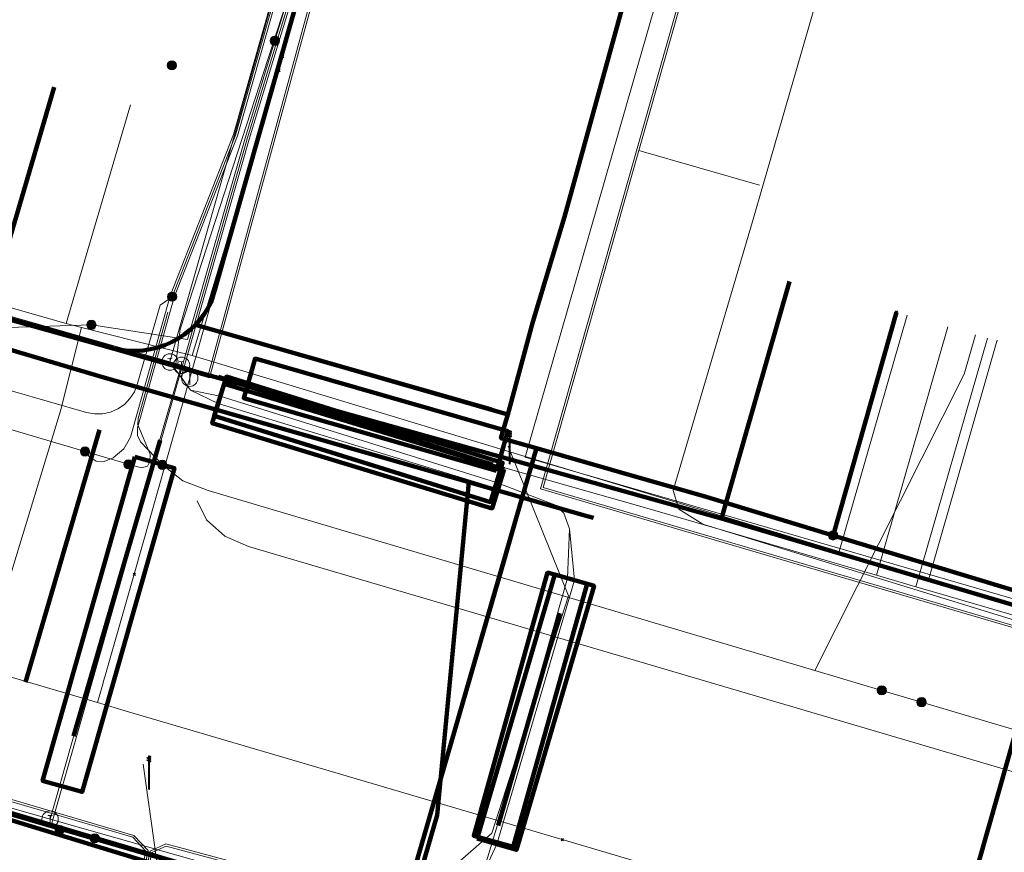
# Model space of a CAD drawing. Extents: x 152558 to 154479, y 462974 to 463683.
# Tile 318 of 638: x 154124 to 154148, y 463035 to 463055. Entities that reach past the tile are written whole.
import ezdxf
from ezdxf.enums import TextEntityAlignment as Align
from ezdxf.lldxf.tags import DXFTag

# ---------------------------------------------------------------- set-up
doc = ezdxf.new("R2010")
doc.units = 0
doc.header["$LTSCALE"] = 0.2
doc.layers.get('0').update_dxf_attribs({"linetype": 'CONTINUOUS'})
for name, color, linetype, lineweight in [('B-RO-KL-DATA_COAXIAAL_17_ZIGGO BV-G', 90, 'KL-DATA-N', 18), ('B-RO-KL-DATA_COAXIAAL_7_ZIGGO BV-G', 90, 'KL-DATA-N', 18), ('B-RO-KL-DATA_DUCT_ZIGGO BV-G', 90, 'CONTINUOUS', 100), ('B-RO-KL-DATA_HULPSTUK_KPN BV-S', 90, 'CONTINUOUS', 25), ('B-RO-KL-DATA_HULPSTUK_REGGEFIBER OPERATOR BV-S', 90, 'CONTINUOUS', 25), ('B-RO-KL-DATA_KABELBED_KPN BV-G', 90, 'CONTINUOUS', 100), ('B-RO-KL-DATA_KABELBED_ZIGGO BV-G', 90, 'CONTINUOUS', 100), ('B-RO-KL-DATA_MANTELBUIS_110_ZIGGO BV-G', 90, 'CONTINUOUS', 100), ('B-RO-KL-DATA_MANTELBUIS_ASBESTCEMENT_1.25_KPN BV-G', 90, 'CONTINUOUS', 100), ('B-RO-KL-DATA_MANTELBUIS_ASBESTCEMENT_1_KPN BV-G', 90, 'CONTINUOUS', 100), ('B-RO-KL-DATA_MANTELBUIS_PVC_1_KPN BV-G', 90, 'CONTINUOUS', 100), ('B-RO-KL-DATA_REGGEFIBER OPERATOR BV-G', 90, 'KL-DATA-N', 18), ('B-RO-KL-DATA_STEDIN NETBEHEER BV-G', 90, 'KL-DATA-N', 18), ('B-RO-KL-ET_LS_230 V_GEMEENTE AMERSFOORT-G', 190, 'KL-LS-N', 18), ('B-RO-KL-ET_LS_400 V_STEDIN NETBEHEER BV-G', 190, 'KL-LS-N', 18), ('B-RO-KL-ET_LS_GEMEENTE AMERSFOORT-S', 190, 'CONTINUOUS', 25), ('B-RO-KL-ET_LS_HULPSTUK_STEDIN NETBEHEER BV-S', 190, 'CONTINUOUS', 25), ('B-RO-KL-ET_LS_MANTELBUIS_125_GEMEENTE AMERSFOORT-G', 190, 'CONTINUOUS', 100), ('B-RO-KL-ET_LS_MANTELBUIS_PVC_110_STEDIN NETBEHEER BV-G', 190, 'CONTINUOUS', 100), ('B-RO-KL-ET_LS_MANTELBUIS_PVC_125_STEDIN NETBEHEER BV-G', 190, 'CONTINUOUS', 100), ('B-RO-KL-ET_MS_10 KV_STEDIN NETBEHEER BV-G', 130, 'KL-MS-N', 18), ('B-RO-KL-ET_MS_HULPSTUK_STEDIN NETBEHEER BV-S', 130, 'CONTINUOUS', 25), ('B-RO-KL-ET_MS_MANTELBUIS_PVC_110_STEDIN NETBEHEER BV-G', 130, 'CONTINUOUS', 100), ('B-RO-KL-ET_MS_MANTELBUIS_PVC_125_STEDIN NETBEHEER BV-G', 130, 'CONTINUOUS', 100), ('B-RO-KL-GAS_LD_HULPSTUK_STEDIN NETBEHEER BV-S', 50, 'CONTINUOUS', 25), ('B-RO-KL-GAS_LD_MANTELBUIS_ASBESTCEMENT_180_STEDIN NETBEHEER BV-G', 50, 'CONTINUOUS', 100), ('B-RO-KL-GAS_LD_PE_32_0.1 BAR_STEDIN NETBEHEER BV-G', 50, 'KL-GAS-LD-N', 18), ('B-RO-KL-GAS_LD_PVC_110_0.1 BAR_STEDIN NETBEHEER BV-G', 50, 'KL-GAS-LD-N', 18), ('B-RO-KL-WATER_100_VITENS-G', 170, 'KL-WATER-N', 18), ('B-RO-KL-WATER_150_VITENS-G', 170, 'KL-WATER-N', 18), ('B-RO-KL-WATER_HULPSTUK_VITENS-S', 170, 'CONTINUOUS', 25)]:
    doc.layers.add(name, color=color, linetype=linetype, lineweight=lineweight)
doc.styles.add('NLCS-ISO', font='NLCS-ISO.ttf')
tags = doc.linetypes.add('KL-DATA-N', pattern='A,4,-1,[101,NLCS.SHX,S=0.5,R=0,X=0,Y=0],-1,4,-1,["D",Standard,S=1,R=0,X=-0.25,Y=-0.5],-1.5', length=12.5).pattern_tags.tags
tags[18] = DXFTag(74, 10)
tags = doc.linetypes.add('KL-GAS-LD-N', pattern='A,4,-1,[69,NLCS.SHX,S=0.5,R=0,X=0,Y=0],-1,4,-1,["L",Standard,S=1,R=0,X=0.25,Y=-0.5],-2', length=13).pattern_tags.tags
tags[18] = DXFTag(74, 10)
tags = doc.linetypes.add('KL-LS-N', pattern='A,4,-1,[103,NLCS.SHX,S=0.75,R=0,X=0,Y=0],-1,4,-1,["L",Standard,S=1,R=0,X=0,Y=-0.5],-2', length=13).pattern_tags.tags
tags[18] = DXFTag(74, 10)
tags = doc.linetypes.add('KL-MS-N', pattern='A,4,-1,[103,NLCS.SHX,S=0.75,R=0,X=0,Y=0],-1,4,-1,["M",Standard,S=1,R=0,X=0,Y=-0.5],-2', length=13).pattern_tags.tags
tags[18] = DXFTag(74, 10)
doc.linetypes.add('KL-WATER-N', pattern='A,7,-0.5,[168,NLCS.SHX,S=0.75,R=0,X=0.75,Y=0],-2', length=9.5)

# ---------------------------------------------------------------- blocks, each defined once
blk = doc.blocks.new('SKL-WTB_HULP_T STUK-SO')
at = {"color": 0, "linetype": 'ByBlock', "lineweight": 18}
blk.add_circle((0, 0), 1, dxfattribs=at)
at = {"color": 0, "linetype": 'ByBlock', "lineweight": -2, "style": 'NLCS-ISO'}
blk.add_text('T', height=1, dxfattribs=at).set_placement((0, 0), align=Align.MIDDLE_CENTER)
at = {"color": 0, "linetype": 'ByBlock', "lineweight": 18, "style": 'NLCS-ISO', "flags": 1}
for tag, p in [('TYPE', (1.5, 0)), ('LABEL', (1.5, -1.5)), ('OMSCHRIJVING', (1.5, -3))]:
    blk.add_attdef(tag, p, '', height=1, dxfattribs=at)
blk = doc.blocks.new('SKL-WTB_HULP_MOF-SO')
at = {"linetype": 'ByBlock', "lineweight": 18}
h = blk.add_hatch(color=0, dxfattribs=at)
h.dxf.hatch_style = 1
h.paths.add_polyline_path([(-0.5625, 0, 1), (0.5625, 0, 1)])
at = {"color": 0, "linetype": 'ByBlock', "lineweight": 18}
blk.add_circle((0, 0), 0.5625, dxfattribs=at)
at = {"color": 0, "linetype": 'ByBlock', "lineweight": 18, "style": 'NLCS-ISO', "flags": 1}
for tag, p in [('TYPE', (1.5, 0)), ('LABEL', (1.5, -1.5)), ('OMSCHRIJVING', (1.5, -3))]:
    blk.add_attdef(tag, p, '', height=1, dxfattribs=at)
blk = doc.blocks.new('SKL-WTB_HULP_OVERIG-SO')
at = {"color": 0, "linetype": 'ByBlock', "lineweight": 18}
for points in [[(-0.14, 0.14), (0.14, -0.14)], [(0.14, 0.14), (-0.14, -0.14)]]:
    blk.add_lwpolyline(points, dxfattribs=at)
at = {"color": 0, "linetype": 'ByBlock', "lineweight": 18, "style": 'NLCS-ISO', "flags": 1}
for tag, p in [('TYPE', (1.5, 0)), ('LABEL', (1.5, -1.5)), ('OMSCHRIJVING', (1.5, -3))]:
    blk.add_attdef(tag, p, '', height=1, dxfattribs=at)
blk = doc.blocks.new('SKL-WTB_HULP_AFSLUITER-SO')
at = {"color": 0, "linetype": 'ByBlock', "lineweight": 18}
blk.add_lwpolyline([(0, 0.8), (0, -0.8)], dxfattribs=at)
blk.add_circle((0, 0), 1, dxfattribs=at)
at = {"color": 0, "linetype": 'ByBlock', "lineweight": 18, "style": 'NLCS-ISO', "flags": 1}
for tag, p in [('TYPE', (1.5, 0)), ('LABEL', (1.5, -1.5)), ('OMSCHRIJVING', (1.5, -3))]:
    blk.add_attdef(tag, p, '', height=1, dxfattribs=at)
blk = doc.blocks.new('SKL-ET_LS_MAST-SO')
for p, q in [((-0.05, 2.07), (0.05, 2.07)), ((-0.05, -2), (0.05, -2))]:
    blk.add_line(p, q)
for points in [[(-0.18, 1.76), (-0.22, 1.76), (-0.22, 1.84), (-0.18, 1.84), (-0.18, 1.79)], [(-0.18, 1.49), (-0.22, 1.49), (-0.22, 1.57), (-0.18, 1.57), (-0.18, 1.52)], [(-0.18, 1.79), (-0.05, 1.79)], [(-0.18, 1.76), (-0.05, 1.76)], [(-0.18, 1.52), (-0.05, 1.52)], [(-0.18, 1.49), (-0.05, 1.49)], [(-0.05, -2), (-0.05, 2.07)], [(0.05, -2), (0.05, 2.07)], [(0.18, 1.92), (0.05, 1.92)], [(0.18, 1.89), (0.05, 1.89)], [(0.18, 1.66), (0.05, 1.66)], [(0.18, 1.63), (0.05, 1.63)], [(0.18, 1.39), (0.05, 1.39)], [(0.18, 1.36), (0.05, 1.36)], [(0.18, 1.89), (0.22, 1.89), (0.22, 1.97), (0.18, 1.97), (0.18, 1.92)], [(0.18, 1.63), (0.22, 1.63), (0.22, 1.71), (0.18, 1.71), (0.18, 1.66)], [(0.18, 1.36), (0.22, 1.36), (0.22, 1.44), (0.18, 1.44), (0.18, 1.39)]]:
    blk.add_lwpolyline(points)

msp = doc.modelspace()

# ---------------------------------------------------------------- linework, layer by layer
at = {"layer": 'B-RO-KL-DATA_COAXIAAL_17_ZIGGO BV-G', "flags": 128}
for points in [[(154120.958, 462987.819), (154120.001, 462988.092), (154120.028, 462988.188), (154120.055, 462988.284), (154120.083, 462988.38), (154120.138, 462988.573), (154119.942, 462988.629), (154115.31, 462989.247), (154114.779, 462989.398), (154117.263, 462997.747), (154117.277, 462997.795), (154117.353, 462998.048), (154118.486, 463001.854), (154119.86, 463003.272), (154120.988, 463004.21), (154121.556, 463004.721), (154121.981, 463005.428), (154129.22, 463033.412), (154129.153, 463033.787), (154128.861, 463034.161), (154128.4, 463034.481), (154130.728, 463033.802), (154132.44, 463033.303), (154132.972, 463033.148), (154133.217, 463033.077), (154133.554, 463032.979), (154134.362, 463035.752), (154135.133, 463043.855), (154135.128, 463043.856), (154126.108, 463046.44), (154100.207, 463054.123), (154097.399, 463054.694), (154067.442, 463063.942), (154067.032, 463064.437), (154066.649, 463064.812), (154066.348, 463065.256), (154066.14, 463065.75), (154066.035, 463066.276), (154066.035, 463066.813), (154066.141, 463067.338), (154067.908, 463073.246), (154068.235, 463074.339), (154068.378, 463074.818), (154069.069, 463077.126), (154069.557, 463078.757), (154071.085, 463083.865), (154073.364, 463091.552), (154074.202, 463094.379), (154075.223, 463097.823), (154075.892, 463100.08), (154076.49, 463102.097), (154076.747, 463102.964), (154077.918, 463106.914), (154078.281, 463108.137), (154078.839, 463110.019), (154078.979, 463110.486), (154080.627, 463115.995), (154082.046, 463120.735), (154082.419, 463121.982), (154084.628, 463129.363), (154085.76, 463133.145), (154087.15, 463137.791), (154087.208, 463137.986), (154089.173, 463144.55), (154090.892, 463150.296), (154091.248, 463151.484), (154093.273, 463158.25), (154093.961, 463160.549), (154094.978, 463163.947), (154097.098, 463171.032), (154098.485, 463175.667), (154099.623, 463179.468), (154099.852, 463180.234), (154101.902, 463187.084), (154102.176, 463188), (154102.218, 463188.14), (154102.339, 463188.546), (154103.573, 463192.668), (154104.95, 463197.267), (154105.35, 463198.604), (154105.692, 463199.745), (154106.347, 463201.907), (154107.668, 463206.268), (154109.986, 463213.926), (154112.009, 463220.604), (154112.984, 463224.011), (154113.107, 463224.444), (154113.176, 463224.684), (154113.245, 463224.924), (154113.314, 463225.164), (154113.383, 463225.404), (154113.752, 463226.697), (154114.681, 463229.943), (154114.925, 463230.798), (154115.069, 463231.3), (154116.966, 463237.403), (154117.855, 463240.265), (154118.861, 463243.503), (154119.375, 463245.238), (154120.117, 463247.745), (154120.83, 463250), (154121.727, 463252.934), (154122.93, 463256.871), (154124.576, 463262.255), (154124.763, 463262.888), (154125.681, 463266.002), (154128.19, 463274.512), (154129.486, 463278.909), (154129.801, 463279.979), (154130, 463280.653), (154130.509, 463282.378), (154132.517, 463289.187), (154133.79, 463293.506), (154135.205, 463298.304), (154138.408, 463309.168), (154140.696, 463316.923), (154141.004, 463317.969), (154142.06, 463321.549), (154143.28, 463325.687), (154145.538, 463333.347), (154147.832, 463332.656), (154150.74, 463331.14), (154156.152, 463328.32), (154158.551, 463327.07), (154162.502, 463324.904), (154162.629, 463324.835), (154162.853, 463324.712), (154163.126, 463325.209), (154163.171, 463325.292), (154163.868, 463326.562), (154165.89, 463330.249), (154166.058, 463330.556), (154166.153, 463330.729), (154166.421, 463331.217), (154166.541, 463331.436), (154166.649, 463331.633), (154166.661, 463331.655), (154166.781, 463331.874), (154167.43, 463331.512), (154167.876, 463331.244), (154168.284, 463330.999)], [(154068.811, 463074.173), (154068.235, 463074.339), (154067.908, 463073.246), (154066.141, 463067.338), (154066.035, 463066.813), (154066.035, 463066.276), (154066.14, 463065.75), (154066.348, 463065.256), (154066.649, 463064.812), (154067.032, 463064.437), (154067.482, 463064.145), (154067.959, 463063.997), (154071.968, 463062.748), (154078.179, 463060.814), (154079.712, 463060.37), (154084.243, 463059.058), (154087.109, 463058.228), (154092.907, 463056.549), (154100.234, 463054.427), (154100.84, 463054.258), (154103.757, 463053.444), (154105.202, 463053.041), (154110.689, 463051.511), (154113.003, 463050.866), (154116.037, 463050.02), (154123.342, 463047.982), (154123.416, 463047.961), (154135.356, 463044.63), (154137.787, 463043.952), (154138.149, 463043.851), (154138.39, 463043.784), (154138.901, 463043.641), (154140.798, 463043.112), (154141.278, 463042.97), (154149.25, 463040.612), (154149.314, 463040.594), (154149.472, 463041.144), (154149.6, 463041.107)]]:
    msp.add_lwpolyline(points, dxfattribs=at)
at = {"layer": 'B-RO-KL-DATA_COAXIAAL_7_ZIGGO BV-G', "flags": 128}
for points in [[(154149.6, 463041.107), (154149.472, 463041.144), (154149.314, 463040.594), (154149.25, 463040.612), (154141.278, 463042.97), (154140.798, 463043.112), (154138.901, 463043.641), (154138.39, 463043.784), (154138.149, 463043.851), (154137.787, 463043.952), (154135.356, 463044.63), (154123.416, 463047.961), (154123.342, 463047.982), (154116.037, 463050.02), (154113.003, 463050.866), (154110.689, 463051.511), (154105.202, 463053.041), (154103.757, 463053.444), (154103.782, 463053.532), (154105.475, 463059.449)], [(154149.6, 463041.107), (154149.472, 463041.144), (154149.314, 463040.594), (154149.25, 463040.612), (154141.278, 463042.97), (154140.798, 463043.112), (154138.901, 463043.641), (154138.39, 463043.784), (154138.149, 463043.851), (154137.787, 463043.952), (154135.356, 463044.63), (154123.416, 463047.961), (154123.342, 463047.982), (154116.037, 463050.02), (154113.003, 463050.866), (154110.689, 463051.511), (154105.202, 463053.041), (154105.225, 463053.122), (154106.913, 463059.018)], [(154149.6, 463041.107), (154149.472, 463041.144), (154149.314, 463040.594), (154149.25, 463040.612), (154141.278, 463042.97), (154140.798, 463043.112), (154138.901, 463043.641), (154138.39, 463043.784), (154138.149, 463043.851), (154137.787, 463043.952), (154135.356, 463044.63), (154123.416, 463047.961), (154123.342, 463047.982), (154116.037, 463050.02), (154113.003, 463050.866), (154110.689, 463051.511), (154110.705, 463051.567), (154112.375, 463057.399)], [(154149.6, 463041.107), (154149.472, 463041.144), (154149.314, 463040.594), (154149.25, 463040.612), (154141.278, 463042.97), (154140.798, 463043.112), (154138.901, 463043.641), (154138.39, 463043.784), (154138.149, 463043.851), (154137.787, 463043.952), (154135.356, 463044.63), (154123.416, 463047.961), (154123.342, 463047.982), (154116.037, 463050.02), (154113.003, 463050.866), (154113.016, 463050.911), (154114.678, 463056.716)], [(154149.6, 463041.107), (154149.472, 463041.144), (154149.314, 463040.594), (154149.25, 463040.612), (154141.278, 463042.97), (154140.798, 463043.112), (154138.901, 463043.641), (154138.39, 463043.784), (154138.149, 463043.851), (154137.787, 463043.952), (154135.356, 463044.63), (154123.416, 463047.961), (154123.342, 463047.982), (154116.037, 463050.02), (154116.046, 463050.052), (154117.762, 463056.045), (154118.513, 463055.823)], [(154149.6, 463041.107), (154149.472, 463041.144), (154149.314, 463040.594), (154149.25, 463040.612), (154141.278, 463042.97), (154140.798, 463043.112), (154138.901, 463043.641), (154138.39, 463043.784), (154138.149, 463043.851), (154137.787, 463043.952), (154135.356, 463044.63), (154123.416, 463047.961), (154125.037, 463053.469)], [(154149.6, 463041.107), (154149.472, 463041.144), (154149.314, 463040.594), (154149.25, 463040.612), (154141.278, 463042.97), (154142.937, 463048.741)], [(154149.6, 463041.107), (154149.472, 463041.144), (154149.314, 463040.594), (154149.25, 463040.612), (154146.039, 463029.341), (154145.105, 463029.613), (154143.576, 463030.058), (154134.638, 463032.663), (154134.247, 463032.777), (154133.554, 463032.979), (154133.217, 463033.077), (154132.972, 463033.148), (154132.44, 463033.303), (154130.728, 463033.802), (154128.4, 463034.481), (154128.275, 463034.517), (154127.556, 463034.726), (154119.355, 463037.116), (154116.178, 463038.042), (154114.782, 463038.449), (154113.206, 463038.918), (154109.278, 463040.086), (154108.167, 463036.284)], [(154149.6, 463041.107), (154149.472, 463041.144), (154149.314, 463040.594), (154149.25, 463040.612), (154146.039, 463029.341), (154145.105, 463029.613), (154143.576, 463030.058), (154134.638, 463032.663), (154134.247, 463032.777), (154133.554, 463032.979), (154133.217, 463033.077), (154132.972, 463033.148), (154132.44, 463033.303), (154130.728, 463033.802), (154128.4, 463034.481), (154128.275, 463034.517), (154127.556, 463034.726), (154119.355, 463037.116), (154116.178, 463038.042), (154114.782, 463038.449), (154113.206, 463038.918), (154112.272, 463035.72)], [(154149.6, 463041.107), (154149.472, 463041.144), (154149.314, 463040.594), (154149.25, 463040.612), (154146.039, 463029.341), (154145.105, 463029.613), (154143.576, 463030.058), (154134.638, 463032.663), (154134.247, 463032.777), (154133.554, 463032.979), (154133.217, 463033.077), (154132.972, 463033.148), (154132.44, 463033.303), (154130.728, 463033.802), (154128.4, 463034.481), (154128.275, 463034.517), (154127.556, 463034.726), (154119.355, 463037.116), (154118.428, 463033.945)], [(154149.6, 463041.107), (154149.472, 463041.144), (154149.314, 463040.594), (154149.25, 463040.612), (154146.039, 463029.341), (154145.105, 463029.613), (154143.576, 463030.058), (154134.638, 463032.663), (154134.247, 463032.777), (154133.554, 463032.979), (154133.217, 463033.077), (154132.972, 463033.148), (154132.44, 463033.303), (154130.728, 463033.802), (154128.4, 463034.481), (154128.275, 463034.517)], [(154149.6, 463041.107), (154149.472, 463041.144), (154149.314, 463040.594), (154149.25, 463040.612), (154146.039, 463029.341), (154145.105, 463029.613), (154143.576, 463030.058), (154134.638, 463032.663), (154134.247, 463032.777), (154133.554, 463032.979), (154133.217, 463033.077), (154132.972, 463033.148), (154132.44, 463033.303)], [(154149.6, 463041.107), (154149.472, 463041.144), (154149.314, 463040.594), (154149.25, 463040.612), (154146.039, 463029.341), (154145.105, 463029.613), (154143.576, 463030.058), (154134.638, 463032.663), (154134.247, 463032.777), (154133.581, 463030.497)], [(154149.6, 463041.107), (154149.472, 463041.144), (154149.314, 463040.594), (154149.25, 463040.612), (154146.039, 463029.341), (154145.105, 463029.613), (154143.576, 463030.058), (154142.877, 463027.665)], [(154149.6, 463041.107), (154149.472, 463041.144), (154149.314, 463040.594), (154149.25, 463040.612), (154146.039, 463029.341), (154145.105, 463029.613), (154144.4, 463027.2)], [(154160.781, 463022.201), (154161.594, 463024.803), (154160.4, 463025.152), (154158.065, 463025.836), (154152.972, 463027.32), (154149.047, 463028.464), (154146.039, 463029.341), (154149.25, 463040.612), (154149.314, 463040.594), (154149.472, 463041.144), (154149.6, 463041.107)], [(154149.6, 463041.107), (154149.472, 463041.144), (154149.314, 463040.594), (154149.25, 463040.612), (154146.039, 463029.341), (154149.047, 463028.464), (154152.972, 463027.32), (154158.065, 463025.836), (154160.4, 463025.152), (154159.609, 463022.559)], [(154149.6, 463041.107), (154149.472, 463041.144), (154149.314, 463040.594), (154149.25, 463040.612), (154146.039, 463029.341), (154149.047, 463028.464), (154152.972, 463027.32), (154152.238, 463024.808)], [(154149.6, 463041.107), (154149.472, 463041.144), (154149.314, 463040.594), (154149.25, 463040.612), (154146.039, 463029.341), (154149.047, 463028.464), (154148.326, 463025.997)]]:
    msp.add_lwpolyline(points, dxfattribs=at)
at = {"layer": 'B-RO-KL-DATA_DUCT_ZIGGO BV-G', "flags": 128}
for points in [[(154069.557, 463078.757), (154069.069, 463077.126), (154068.378, 463074.818), (154068.235, 463074.339), (154066.035, 463066.813), (154066.035, 463066.276), (154066.14, 463065.75), (154066.348, 463065.256), (154066.649, 463064.812), (154067.032, 463064.437), (154067.442, 463063.942), (154097.399, 463054.694), (154100.207, 463054.123), (154126.108, 463046.44), (154135.133, 463043.855), (154137.921, 463043.054), (154138.161, 463042.985)], [(154137.921, 463043.054), (154135.133, 463043.855), (154126.108, 463046.44), (154100.207, 463054.123), (154097.399, 463054.694), (154067.442, 463063.942), (154067.032, 463064.437), (154066.649, 463064.812), (154066.348, 463065.256), (154066.14, 463065.75), (154066.035, 463066.276), (154066.035, 463066.813), (154065.783, 463065.576), (154065.733, 463065.331), (154065.683, 463065.086)], [(154120.001, 462988.092), (154120.028, 462988.188), (154120.055, 462988.284), (154120.083, 462988.38), (154120.138, 462988.573), (154115.31, 462989.247), (154114.779, 462989.398), (154117.277, 462997.795), (154118.486, 463001.854), (154119.86, 463003.272), (154121.556, 463004.721), (154121.981, 463005.428), (154129.22, 463033.412), (154129.153, 463033.787), (154128.861, 463034.161), (154128.4, 463034.481), (154132.44, 463033.303), (154133.554, 463032.979), (154134.362, 463035.752), (154135.133, 463043.855), (154126.108, 463046.44), (154100.207, 463054.123)]]:
    msp.add_lwpolyline(points, dxfattribs=at)
at = {"layer": 'B-RO-KL-DATA_KABELBED_KPN BV-G', "flags": 128}
for points in [[(154149.758, 463093.094), (154149.356, 463092.407), (154149.007, 463091.692), (154148.711, 463090.954), (154148.471, 463090.195), (154137.456, 463050.311), (154136.688, 463047.755), (154136.081, 463045.505)], [(154128.476, 463047.686), (154128.587, 463047.812), (154128.688, 463047.946), (154128.777, 463048.087), (154128.855, 463048.236), (154128.961, 463048.589), (154130.055, 463052.438), (154132.051, 463059.464), (154137.066, 463077.122), (154138.519, 463082.239)], [(154068.364, 463052.173), (154072.002, 463051.101), (154073.208, 463050.749), (154074.067, 463050.498), (154084.048, 463047.583), (154094.587, 463044.505), (154096.16, 463044.045), (154096.632, 463043.905), (154103.813, 463041.778), (154133.395, 463033.016)], [(154110.67, 463051.586), (154112.44, 463051.086), (154126.027, 463047.246), (154126.309, 463047.162), (154126.483, 463047.111), (154126.66, 463047.074), (154126.84, 463047.054), (154127.021, 463047.049), (154127.202, 463047.061), (154127.381, 463047.088), (154127.557, 463047.13), (154127.728, 463047.188), (154127.894, 463047.261), (154128.053, 463047.347), (154128.204, 463047.448), (154128.345, 463047.561), (154128.476, 463047.686)], [(154143.996, 463042.558), (154145.54, 463047.993)], [(154136.081, 463045.505), (154129.924, 463047.266), (154128.476, 463047.686)], [(154135.682, 463045.619), (154129.924, 463047.266)], [(154136.081, 463045.505), (154135.91, 463044.925), (154136.776, 463044.678)], [(154126.141, 463045.127), (154124.339, 463038.985)], [(154133.395, 463033.016), (154135.987, 463041.954), (154136.3, 463043.034), (154136.776, 463044.678)], [(154136.776, 463044.678), (154138.613, 463044.157), (154140.903, 463043.498), (154143.996, 463042.558), (154148.726, 463041.121), (154171.792, 463034.111), (154172.974, 463033.755)], [(154136.299, 463043.033), (154134.35, 463036.309)], [(154106.992, 463040.808), (154115.859, 463038.103), (154116.329, 463037.96), (154134.11, 463032.535), (154135.603, 463032.084), (154135.898, 463031.995), (154143.032, 463029.842), (154147.072, 463028.623), (154147.595, 463028.465), (154149.852, 463027.784), (154150.262, 463027.809), (154150.67, 463027.86), (154150.763, 463027.872), (154151.869, 463027.968), (154152.979, 463027.966), (154153.608, 463027.897), (154154.231, 463027.785), (154154.267, 463027.774)]]:
    msp.add_lwpolyline(points, dxfattribs=at)
at = {"layer": 'B-RO-KL-DATA_KABELBED_ZIGGO BV-G', "flags": 128}
for points in [[(154135.133, 463043.855), (154126.108, 463046.44), (154100.207, 463054.123), (154097.399, 463054.694), (154067.442, 463063.942), (154067.032, 463064.437)], [(154123.416, 463047.961), (154125.037, 463053.469)], [(154142.937, 463048.741), (154141.278, 463042.97)], [(154141.278, 463042.97), (154123.416, 463047.961)], [(154133.554, 463032.979), (154134.362, 463035.752), (154135.133, 463043.855)], [(154135.133, 463043.855), (154137.921, 463043.054)], [(154137.921, 463043.054), (154138.161, 463042.985)], [(154149.25, 463040.612), (154141.278, 463042.97)], [(154149.25, 463040.612), (154146.039, 463029.341)], [(154119.355, 463037.116), (154128.275, 463034.517)]]:
    msp.add_lwpolyline(points, dxfattribs=at)
at = {"layer": 'B-RO-KL-DATA_MANTELBUIS_110_ZIGGO BV-G', "flags": 128}
for points in [[(154135.133, 463043.856), (154129.365, 463045.507)], [(154135.133, 463043.856), (154134.362, 463035.752)]]:
    msp.add_lwpolyline(points, dxfattribs=at)
at = {"layer": 'B-RO-KL-DATA_MANTELBUIS_ASBESTCEMENT_1.25_KPN BV-G', "flags": 128}
msp.add_lwpolyline([(154135.682, 463045.619), (154129.924, 463047.266)], dxfattribs=at)
at = {"layer": 'B-RO-KL-DATA_MANTELBUIS_ASBESTCEMENT_1_KPN BV-G', "flags": 128}
msp.add_lwpolyline([(154126.141, 463045.127), (154124.339, 463038.985)], dxfattribs=at)
at = {"layer": 'B-RO-KL-DATA_MANTELBUIS_PVC_1_KPN BV-G', "flags": 128}
for points in [[(154135.682, 463045.619), (154129.924, 463047.266)], [(154136.299, 463043.033), (154134.35, 463036.309)]]:
    msp.add_lwpolyline(points, dxfattribs=at)
at = {"layer": 'B-RO-KL-DATA_REGGEFIBER OPERATOR BV-G', "flags": 128}
for points in [[(154130.599, 463054.21), (154131.967, 463059.239), (154135.958, 463072.991), (154137.175, 463076.891), (154139.12, 463083.62), (154139.569, 463085.286), (154141.527, 463091.549), (154141.569, 463091.682), (154141.612, 463091.816), (154141.95, 463093.11), (154144.157, 463098.444), (154145.073, 463099.614), (154145.864, 463100.822), (154149.096, 463104.478), (154149.91, 463105.453), (154152.124, 463107.312), (154155.339, 463110.114), (154160.502, 463114.689), (154164.808, 463118.442), (154168.431, 463121.654), (154173.173, 463125.828), (154177.187, 463129.31), (154181.313, 463132.952), (154183.576, 463134.96), (154184.161, 463135.506), (154185.18, 463136.326), (154203.689, 463152.534), (154207.398, 463155.851)], [(154157.221, 463095.451), (154156.279, 463095.76), (154154.003, 463096.081), (154152.619, 463096.098), (154151.012, 463094.261), (154147.528, 463082.342), (154145.114, 463074.126), (154145.473, 463073.025), (154146.589, 463071.486), (154147.352, 463070.934), (154147.936, 463070.586), (154142.036, 463050.195), (154140.101, 463043.655), (154140.241, 463043.198), (154140.826, 463042.831), (154150.671, 463039.793), (154160.907, 463036.755), (154172.196, 463033.396)], [(154130.506, 463053.873), (154131.967, 463059.239)], [(154130.506, 463053.873), (154130.599, 463054.21)], [(154130.506, 463053.873), (154128.397, 463046.939), (154135.886, 463044.669), (154144.145, 463042.165), (154146.322, 463041.503), (154152.652, 463039.662), (154177.681, 463032.329), (154181.988, 463031.05), (154188.871, 463029.067), (154191.333, 463028.357)], [(154128.397, 463046.939), (154130.506, 463053.873)], [(154125.33, 463047.716), (154126.897, 463053.035)], [(154113.508, 463051.149), (154116.444, 463050.306), (154117.047, 463050.076), (154125.33, 463047.716)], [(154144.145, 463042.165), (154145.798, 463047.918)], [(154125.33, 463047.716), (154125.705, 463047.621)], [(154119.107, 463036.97), (154122.277, 463036.035), (154122.631, 463037.196), (154125.19, 463045.587), (154125.705, 463047.621)], [(154125.705, 463047.621), (154128.397, 463046.939)], [(154146.322, 463041.503), (154147.985, 463047.289)], [(154147.985, 463047.289), (154148, 463047.3)], [(154128.397, 463046.939), (154135.886, 463044.669), (154144.145, 463042.165)], [(154146.322, 463041.503), (154152.652, 463039.662), (154154.32, 463045.469)], [(154144.145, 463042.165), (154146.322, 463041.503)]]:
    msp.add_lwpolyline(points, dxfattribs=at)
at = {"layer": 'B-RO-KL-DATA_STEDIN NETBEHEER BV-G', "flags": 128}
msp.add_lwpolyline([(154113.603, 462984.592), (154118.917, 463002.571), (154119.801, 463003.383), (154120.988, 463004.21), (154121.556, 463004.721), (154121.981, 463005.428), (154125.731, 463020.036), (154129.22, 463033.412), (154129.317, 463033.828), (154129.655, 463034.023), (154129.933, 463033.909), (154130.123, 463033.61), (154133.136, 463032.826), (154134.836, 463033.651), (154135.449, 463034.258), (154135.805, 463035.433), (154137.528, 463041.517), (154137.582, 463042.714), (154137.445, 463043.098), (154137.26, 463043.283), (154135.841, 463043.692), (154129.029, 463045.768), (154128.357, 463046.092), (154127.984, 463046.603), (154128.1, 463047.58), (154131.651, 463058.493), (154134.653, 463068.509), (154136.582, 463074.826), (154137.708, 463079.259), (154137.773, 463079.644), (154137.546, 463080.468), (154137.673, 463080.848)], dxfattribs=at)
at = {"layer": 'B-RO-KL-ET_LS_230 V_GEMEENTE AMERSFOORT-G', "flags": 128}
for points in [[(154127.785, 463033.168), (154132.108, 463032.188), (154135.691, 463035.31), (154137.552, 463041.084), (154136.091, 463044.727)], [(154127.725, 463033.288), (154127.204, 463036.986)]]:
    msp.add_lwpolyline(points, dxfattribs=at)
at = {"layer": 'B-RO-KL-ET_LS_400 V_STEDIN NETBEHEER BV-G', "flags": 128}
for points in [[(154064.513, 463062.148), (154065.633, 463061.791), (154067.54, 463064.368), (154073.739, 463062.499), (154077.959, 463061.227), (154081.902, 463060.039), (154086.761, 463058.574), (154091.621, 463057.109), (154093.439, 463056.561), (154100.347, 463054.81), (154101.7, 463054.401), (154105.642, 463053.208), (154109.861, 463051.931), (154113.526, 463050.822), (154114.977, 463050.383), (154118.81, 463049.294), (154128.784, 463046.459), (154131.017, 463054.628), (154135.641, 463071.539), (154137.484, 463077.908), (154143.917, 463076.002), (154145.297, 463075.655)], [(154066.315, 463062.628), (154067.559, 463064.31), (154069.898, 463063.605), (154071.621, 463063.086), (154079.203, 463060.8), (154088.433, 463058.018), (154093.427, 463056.513), (154095.001, 463056.114), (154100.334, 463054.762), (154103.741, 463053.731), (154105.271, 463053.268), (154112.722, 463051.013), (154114.963, 463050.335), (154128.819, 463046.397), (154135.689, 463071.525), (154137.518, 463077.846), (154143.901, 463075.954), (154145.283, 463075.607)], [(154146.084, 463075.174), (154145.882, 463075.231), (154144.924, 463071.296), (154135.644, 463073.927), (154129.495, 463052.281), (154127.956, 463048.356), (154127.069, 463045.18), (154127.069, 463044.99), (154127.136, 463044.836), (154127.67, 463044.274)], [(154127.908, 463048.369), (154129.448, 463052.297), (154131.388, 463059.125), (154134.54, 463070.223), (154135.196, 463072.531), (154135.269, 463072.787), (154135.61, 463073.989), (154144.887, 463071.358), (154145.846, 463075.293), (154146.097, 463075.222)], [(154144.979, 463072.371), (154144.766, 463071.495), (154136.877, 463043.691), (154153.094, 463038.927), (154162.31, 463036.219), (154163.317, 463035.923), (154168.639, 463034.36)], [(154288.604, 462999.475), (154288.212, 462999.43), (154285.675, 463000.184), (154277.779, 463002.532), (154272.814, 463004.009), (154270.627, 463004.629), (154265.736, 463006.016), (154261.772, 463007.14), (154257.006, 463008.503), (154255.004, 463009.078), (154251.708, 463010.026), (154251.372, 463010.123), (154242.864, 463012.567), (154237.98, 463013.971), (154234.019, 463015.109), (154228.87, 463016.589), (154224.909, 463017.728), (154220.915, 463018.876), (154220.684, 463018.942), (154215.893, 463020.318), (154210.39, 463021.895), (154202.964, 463024.024), (154202.733, 463024.09), (154200.449, 463024.745), (154185.316, 463029.36), (154180.182, 463030.926), (154175.329, 463032.406), (154171.626, 463033.535), (154169.565, 463034.141), (154168.71, 463034.392), (154165.382, 463035.37), (154162.535, 463036.206), (154162.426, 463036.238), (154157.553, 463037.67), (154157.392, 463037.717), (154151.218, 463039.53), (154146.345, 463040.962), (154136.939, 463043.725), (154139.266, 463051.929), (154139.524, 463052.837), (154144.814, 463071.482), (154145.027, 463072.358)], [(154171.854, 463032.42), (154172.391, 463034.042), (154136.504, 463044.464), (154140.366, 463057.902), (154144.683, 463071.831)], [(154134.372, 463069.816), (154129.401, 463052.313), (154127.861, 463048.387), (154126.897, 463044.946), (154126.729, 463044.665), (154126.469, 463044.45), (154126.253, 463044.353), (154126.057, 463044.368), (154125.889, 463044.481), (154125.788, 463044.601)], [(154066.907, 463062.158), (154092.804, 463054.351), (154125.788, 463044.601)], [(154139.266, 463051.929), (154142.204, 463051.085)], [(154120.54, 463037.144), (154123.116, 463046.33), (154125.824, 463045.552), (154126.016, 463045.516), (154126.212, 463045.519), (154126.404, 463045.56), (154126.583, 463045.637), (154126.745, 463045.748), (154126.882, 463045.888), (154126.988, 463046.052), (154127.06, 463046.233), (154127.619, 463048.161), (154127.908, 463048.369)], [(154126.843, 463044.289), (154127.166, 463044.2), (154127.312, 463044.242), (154127.368, 463044.358), (154127.374, 463044.532), (154127.076, 463045.249), (154127.08, 463045.405), (154127.803, 463047.992)], [(154147.462, 463047.44), (154147.186, 463046.479)], [(154147.186, 463046.479), (154143.553, 463039.268)], [(154125.788, 463044.601), (154126.843, 463044.289)], [(154127.67, 463044.274), (154128.166, 463043.885), (154128.787, 463043.648), (154143.553, 463039.268), (154145.18, 463038.786)], [(154145.18, 463038.786), (154146.149, 463038.499)], [(154146.149, 463038.499), (154174.871, 463029.98), (154180.517, 463028.305), (154193.258, 463024.526)], [(154124.644, 463027.386), (154125.593, 463027.121), (154125.641, 463027.157), (154127.267, 463034.872), (154126.952, 463035.211), (154123.981, 463036.083), (154120.502, 463037.103)], [(154124.63, 463027.338), (154125.603, 463027.066), (154125.686, 463027.129), (154127.321, 463034.887), (154126.979, 463035.255), (154121.052, 463036.994), (154120.54, 463037.144)], [(154124.603, 463027.242), (154125.624, 463026.956), (154125.776, 463027.072), (154127.414, 463034.84), (154127.759, 463034.995), (154129.03, 463034.655)], [(154124.617, 463027.29), (154125.613, 463027.011), (154125.731, 463027.1), (154127.37, 463034.875), (154127.754, 463035.048), (154133.976, 463033.382)]]:
    msp.add_lwpolyline(points, dxfattribs=at)
at = {"layer": 'B-RO-KL-ET_LS_MANTELBUIS_125_GEMEENTE AMERSFOORT-G', "flags": 128}
msp.add_lwpolyline([(154135.841, 463035.495), (154137.342, 463040.667)], dxfattribs=at)
at = {"layer": 'B-RO-KL-ET_LS_MANTELBUIS_PVC_110_STEDIN NETBEHEER BV-G', "flags": 128}
for points in [[(154135.987, 463044.171), (154129.174, 463046.246), (154128.883, 463045.29), (154135.696, 463043.214), (154135.987, 463044.171)], [(154136.212, 463034.975), (154138.009, 463041.382), (154137.046, 463041.652), (154135.249, 463035.245), (154136.212, 463034.975)]]:
    msp.add_lwpolyline(points, dxfattribs=at)
at = {"layer": 'B-RO-KL-ET_LS_MANTELBUIS_PVC_125_STEDIN NETBEHEER BV-G', "flags": 128}
for points in [[(154135.802, 463044.131), (154136.078, 463045.093), (154129.928, 463046.861), (154129.652, 463045.899), (154135.802, 463044.131)], [(154128.932, 463045.472), (154135.653, 463043.371), (154135.951, 463044.326), (154129.231, 463046.426), (154128.932, 463045.472)], [(154127, 463044.471), (154124.753, 463036.587), (154125.715, 463036.313), (154127.962, 463044.197), (154127, 463044.471)], [(154135.329, 463035.184), (154136.288, 463034.902), (154138.178, 463041.327), (154137.219, 463041.609), (154135.329, 463035.184)]]:
    msp.add_lwpolyline(points, dxfattribs=at)
at = {"layer": 'B-RO-KL-ET_MS_10 KV_STEDIN NETBEHEER BV-G', "flags": 128}
for points in [[(154146.808, 463080.295), (154146.458, 463079.694), (154144.834, 463074.083), (154144.516, 463073.613), (154144.168, 463073.478), (154143.579, 463073.546), (154136.746, 463075.493), (154134.972, 463069.254), (154129.785, 463052.2), (154128.127, 463046.407), (154128.357, 463046.092), (154129.081, 463045.949), (154135.802, 463043.849), (154137.26, 463043.283), (154137.445, 463043.098), (154137.582, 463042.714), (154137.699, 463041.468), (154135.808, 463035.043), (154135.449, 463034.258), (154134.836, 463033.651), (154133.337, 463032.923), (154129.64, 463034.015), (154129.317, 463033.828), (154129.22, 463033.412), (154121.981, 463005.428), (154121.556, 463004.721), (154120.988, 463004.21), (154119.801, 463003.383), (154118.917, 463002.571), (154113.603, 462984.592)], [(154126.026, 463035.185), (154124.962, 463035.499), (154129.737, 463052.214), (154134.924, 463069.268), (154136.712, 463075.555), (154143.525, 463073.613), (154146.713, 463072.429)], [(154130.409, 463054.596), (154134.876, 463069.283), (154136.677, 463075.617), (154143.539, 463073.661), (154146.716, 463072.481)], [(154130.409, 463054.596), (154129.689, 463052.228), (154128.286, 463047.328), (154125.943, 463047.684)], [(154120.37, 463048.611), (154123.655, 463047.607), (154125.943, 463047.684)], [(154196.718, 463022.562), (154129.767, 463042.284), (154129.194, 463042.536), (154128.745, 463042.938), (154128.52, 463043.398)], [(154125.171, 463035.386), (154124.874, 463035.473), (154124.858, 463035.564), (154119.045, 463037.194)], [(154125.171, 463035.386), (154165.075, 463023.609), (154166.111, 463023.553), (154242.513, 463001.233), (154246.777, 463000), (154282.074, 462989.364), (154286.063, 462979.882)], [(154286.119, 462979.885), (154282.111, 462989.405), (154246.813, 463000.042), (154242.769, 463001.21), (154166.119, 463023.603), (154165.083, 463023.659), (154126.026, 463035.185)]]:
    msp.add_lwpolyline(points, dxfattribs=at)
at = {"layer": 'B-RO-KL-ET_MS_MANTELBUIS_PVC_110_STEDIN NETBEHEER BV-G', "flags": 128}
for points in [[(154135.987, 463044.171), (154129.174, 463046.246), (154128.883, 463045.29), (154135.696, 463043.214), (154135.987, 463044.171)], [(154136.212, 463034.975), (154138.009, 463041.382), (154137.046, 463041.652), (154135.249, 463035.245), (154136.212, 463034.975)]]:
    msp.add_lwpolyline(points, dxfattribs=at)
at = {"layer": 'B-RO-KL-ET_MS_MANTELBUIS_PVC_125_STEDIN NETBEHEER BV-G', "flags": 128}
for points in [[(154128.932, 463045.472), (154135.653, 463043.371), (154135.951, 463044.326), (154129.231, 463046.426), (154128.932, 463045.472)], [(154127, 463044.471), (154124.753, 463036.587), (154125.715, 463036.313), (154127.962, 463044.197), (154127, 463044.471)], [(154135.329, 463035.184), (154136.288, 463034.902), (154138.178, 463041.327), (154137.219, 463041.609), (154135.329, 463035.184)]]:
    msp.add_lwpolyline(points, dxfattribs=at)
at = {"layer": 'B-RO-KL-GAS_LD_MANTELBUIS_ASBESTCEMENT_180_STEDIN NETBEHEER BV-G', "flags": 128}
for points in [[(154129.038, 463046.415), (154135.322, 463044.396), (154135.707, 463044.287)], [(154125.508, 463037.675), (154127.615, 463044.873)]]:
    msp.add_lwpolyline(points, dxfattribs=at)
at = {"layer": 'B-RO-KL-GAS_LD_PE_32_0.1 BAR_STEDIN NETBEHEER BV-G', "flags": 128}
for points in [[(154146.79, 463047.633), (154145.053, 463041.588)], [(154147.751, 463047.357), (154146.011, 463041.308)]]:
    msp.add_lwpolyline(points, dxfattribs=at)
at = {"layer": 'B-RO-KL-GAS_LD_PVC_110_0.1 BAR_STEDIN NETBEHEER BV-G', "flags": 128}
for points in [[(153965.271, 463110.717), (153967.867, 463108.963), (153970.742, 463107.019), (153975.091, 463104.079), (153975.643, 463103.706), (153979.068, 463101.39), (153980.711, 463100.28), (153987.233, 463095.878), (153988.19, 463095.193), (153990.094, 463093.9), (153995.936, 463089.976), (154000.137, 463087.239), (154002.132, 463085.951), (154005.917, 463083.52), (154006.802, 463082.957), (154009.163, 463081.451), (154010.706, 463080.465), (154014.589, 463077.984), (154014.74, 463077.887), (154017.013, 463076.428), (154019.062, 463075.061), (154022.825, 463072.554), (154024.97, 463071.149), (154029.268, 463068.374), (154032.551, 463066.094), (154033.837, 463065.289), (154035.642, 463064.161), (154037.181, 463063.199), (154040.006, 463061.711), (154040.87, 463061.256), (154042.956, 463060.158), (154043.049, 463060.121), (154043.958, 463059.76), (154046.173, 463058.882), (154047.536, 463058.461), (154048.65, 463058.117), (154051.884, 463057.117), (154053.522, 463056.611), (154056.051, 463055.863), (154058.588, 463055.112), (154060.212, 463054.609), (154060.625, 463054.488), (154064.979, 463053.241), (154066.559, 463052.779), (154068.463, 463052.165), (154069.751, 463051.749), (154072.612, 463050.825), (154073.886, 463050.414), (154077.216, 463049.407), (154077.558, 463049.31), (154078.76, 463048.969), (154079.961, 463048.628), (154086.798, 463046.486), (154087.255, 463046.356), (154087.345, 463046.331), (154090.937, 463045.309), (154092.335, 463044.912), (154098.499, 463043.159), (154099.406, 463042.901), (154101.137, 463042.41), (154103.08, 463041.858), (154107.744, 463040.533), (154109.797, 463039.95), (154115.513, 463038.327), (154117.834, 463037.668), (154119.988, 463037.056), (154121.95, 463036.499), (154124.938, 463035.65)], [(154127.854, 463046.779), (154129.2, 463051.497), (154131.217, 463058.687), (154131.422, 463059.43), (154132.334, 463062.737), (154132.416, 463063.034), (154134.523, 463070.366), (154134.93, 463071.775), (154135.116, 463072.419), (154136.237, 463075.814), (154136.448, 463076.453), (154136.686, 463077.372), (154137.862, 463081.906), (154138.185, 463083.154), (154138.732, 463085.077), (154138.819, 463085.375), (154139.1, 463086.343), (154139.173, 463086.586), (154139.234, 463086.79), (154139.618, 463088.068), (154140.218, 463090.063), (154140.242, 463090.143), (154140.323, 463090.412), (154141.033, 463092.771), (154141.341, 463093.588), (154141.725, 463094.606), (154142.126, 463095.669), (154142.521, 463096.717), (154142.694, 463097.103), (154142.746, 463097.219), (154143.492, 463098.882), (154143.818, 463099.608), (154145.124, 463100.908), (154145.639, 463101.42)], [(154065.128, 463065.678), (154070.307, 463064.065), (154073.041, 463063.252), (154073.362, 463063.154), (154075.753, 463062.424), (154077.264, 463061.962), (154081.489, 463060.708), (154084.874, 463059.712), (154085.414, 463059.56), (154089.001, 463058.546), (154089.331, 463058.451), (154089.577, 463058.379), (154101.01, 463055.021), (154103.01, 463054.434), (154105.019, 463053.847), (154108.129, 463052.956), (154108.611, 463052.818), (154108.965, 463052.717), (154112.317, 463051.757), (154113.278, 463051.481), (154117.286, 463050.333), (154121.631, 463048.562), (154127.854, 463046.779)], [(154124.938, 463035.65), (154125.578, 463037.916), (154128.137, 463046.698)], [(154127.854, 463046.779), (154128.137, 463046.698)], [(154128.137, 463046.698), (154135.316, 463044.398), (154139.402, 463043.24), (154141.362, 463042.667), (154145.023, 463041.597), (154145.053, 463041.588), (154146.011, 463041.308), (154146.656, 463041.12), (154149.742, 463040.218), (154152.505, 463039.41), (154155.542, 463038.523), (154160.846, 463036.974), (154164.989, 463035.764), (154165.373, 463035.652), (154167.667, 463034.982), (154171.974, 463033.656), (154173.723, 463033.118), (154174.166, 463032.982), (154179.07, 463031.461), (154179.414, 463031.353), (154182.531, 463030.371), (154183.474, 463030.074), (154184.18, 463029.852), (154184.48, 463029.757), (154184.562, 463029.731), (154185.249, 463029.515), (154186.408, 463029.188), (154191.484, 463027.758), (154191.76, 463027.68), (154194.435, 463026.926), (154195.086, 463026.743), (154197.061, 463026.131), (154197.808, 463025.899), (154201.948, 463024.673), (154202.003, 463024.657), (154202.099, 463024.629), (154204.44, 463023.938), (154206.423, 463023.353), (154207.484, 463023.04), (154208.391, 463022.772), (154212.442, 463021.581), (154214.112, 463021.096), (154214.345, 463021.028), (154218.727, 463019.757), (154218.796, 463019.737), (154218.842, 463019.724), (154218.973, 463019.686), (154222.831, 463018.515), (154223.876, 463018.197), (154224.127, 463018.121), (154226.258, 463017.473), (154228.458, 463016.804), (154229.446, 463016.503), (154233.083, 463015.404), (154234.978, 463014.866), (154236.825, 463014.342), (154236.999, 463014.293), (154241.031, 463013.143), (154243.898, 463012.319), (154248.228, 463011.076), (154248.652, 463010.954), (154249.164, 463010.807), (154250.572, 463010.403), (154252.806, 463009.761), (154256.059, 463008.827), (154256.075, 463008.822), (154261.367, 463007.303), (154262.727, 463006.912), (154263.28, 463006.779), (154264.412, 463006.508), (154265.134, 463006.335), (154266.797, 463005.936), (154269.41, 463005.221), (154272.598, 463004.349), (154273.566, 463004.084), (154274.712, 463003.77), (154275.254, 463003.622), (154276.382, 463003.313), (154281.904, 463001.822), (154283.394, 463001.327), (154285.343, 463000.749), (154285.525, 463000.696), (154288.756, 462999.958), (154291.673, 462999.292)], [(154124.938, 463035.65), (154132.705, 463033.444), (154135.211, 463032.711), (154137.736, 463031.972), (154142.088, 463030.699), (154142.69, 463030.523), (154144.776, 463029.913), (154147.557, 463029.1), (154151.978, 463027.807), (154152.28, 463027.719), (154156.022, 463026.624), (154156.648, 463026.441), (154159.791, 463025.522), (154160.183, 463025.407), (154161.138, 463025.128), (154162.095, 463024.848), (154162.566, 463024.71)]]:
    msp.add_lwpolyline(points, dxfattribs=at)
at = {"layer": 'B-RO-KL-WATER_100_VITENS-G', "flags": 128}
for points in [[(154128.337, 463046.385), (154130.684, 463054.674), (154130.857, 463055.287), (154131.282, 463056.788), (154136.078, 463073.732), (154137.042, 463077.139), (154138.501, 463082.292), (154139.623, 463086.257), (154140.746, 463090.223), (154141.213, 463091.871), (154141.679, 463093.518)], [(154126.985, 463041.611), (154128.337, 463046.385)], [(154126.985, 463041.611), (154126.286, 463039.172), (154126.246, 463039.033), (154126.202, 463038.881), (154126.089, 463038.488)]]:
    msp.add_lwpolyline(points, dxfattribs=at)
at = {"layer": 'B-RO-KL-WATER_150_VITENS-G', "flags": 128}
for points in [[(154119.653, 463040.379), (154121.968, 463039.699), (154126.089, 463038.488)], [(154126.089, 463038.488), (154126.846, 463038.265), (154130.962, 463037.052), (154137.402, 463035.155), (154140.34, 463034.29), (154141.732, 463033.88), (154144.05, 463033.197), (154146.875, 463032.365), (154148.921, 463031.762), (154151.64, 463030.961), (154155.095, 463029.944), (154155.257, 463029.896), (154155.592, 463029.797), (154157.765, 463029.157), (154159.543, 463028.633), (154160.128, 463028.461), (154160.234, 463028.43), (154164.415, 463027.198), (154166.19, 463026.675), (154167.217, 463026.372), (154172.303, 463024.874), (154175.514, 463023.928), (154177.448, 463023.358), (154179.684, 463022.7), (154182.318, 463021.924), (154184.559, 463021.264), (154189.702, 463019.749), (154198.383, 463017.191), (154199.537, 463016.851), (154201.392, 463016.305), (154203.085, 463015.806)]]:
    msp.add_lwpolyline(points, dxfattribs=at)

# ---------------------------------------------------------------- block references
at = {"layer": 'B-RO-KL-DATA_HULPSTUK_KPN BV-S', "xscale": 0.2, "yscale": 0.2, "zscale": 0.2}
for name, p in [('SKL-WTB_HULP_MOF-SO', (154127.9, 463054)), ('SKL-WTB_HULP_OVERIG-SO', (154145.54, 463047.993)), ('SKL-WTB_HULP_OVERIG-SO', (154128.476, 463047.686)), ('SKL-WTB_HULP_OVERIG-SO', (154128.476, 463047.686)), ('SKL-WTB_HULP_OVERIG-SO', (154128.476, 463047.686)), ('SKL-WTB_HULP_OVERIG-SO', (154136.081, 463045.505)), ('SKL-WTB_HULP_OVERIG-SO', (154136.081, 463045.505)), ('SKL-WTB_HULP_OVERIG-SO', (154136.081, 463045.505)), ('SKL-WTB_HULP_OVERIG-SO', (154136.776, 463044.678)), ('SKL-WTB_HULP_OVERIG-SO', (154136.776, 463044.678)), ('SKL-WTB_HULP_OVERIG-SO', (154136.776, 463044.678)), ('SKL-WTB_HULP_MOF-SO', (154143.996, 463042.558)), ('SKL-WTB_HULP_OVERIG-SO', (154143.996, 463042.558))]:
    msp.add_blockref(name, p, dxfattribs=at)
at = {"layer": 'B-RO-KL-DATA_HULPSTUK_REGGEFIBER OPERATOR BV-S', "xscale": 0.2, "yscale": 0.2, "zscale": 0.2}
for p in [(154130.599, 463054.21), (154130.506, 463053.873)]:
    msp.add_blockref('SKL-WTB_HULP_OVERIG-SO', p, dxfattribs=at)
at = {"layer": 'B-RO-KL-ET_LS_GEMEENTE AMERSFOORT-S', "xscale": 0.2, "yscale": 0.2, "zscale": 0.2}
for p in [(154136.128, 463044.697), (154127.347, 463036.782)]:
    msp.add_blockref('SKL-ET_LS_MAST-SO', p, dxfattribs=at)
at = {"layer": 'B-RO-KL-ET_LS_HULPSTUK_STEDIN NETBEHEER BV-S', "xscale": 0.2, "yscale": 0.2, "zscale": 0.2}
for p in [(154127.908, 463048.369), (154125.788, 463044.601), (154126.843, 463044.289), (154127.67, 463044.274), (154145.18, 463038.786), (154146.149, 463038.499)]:
    msp.add_blockref('SKL-WTB_HULP_MOF-SO', p, dxfattribs=at)
at = {"layer": 'B-RO-KL-ET_MS_HULPSTUK_STEDIN NETBEHEER BV-S', "xscale": 0.2, "yscale": 0.2, "zscale": 0.2}
for p in [(154130.409, 463054.596), (154125.943, 463047.684), (154125.171, 463035.386), (154126.026, 463035.185)]:
    msp.add_blockref('SKL-WTB_HULP_MOF-SO', p, dxfattribs=at)
at = {"layer": 'B-RO-KL-GAS_LD_HULPSTUK_STEDIN NETBEHEER BV-S', "xscale": 0.2, "yscale": 0.2, "zscale": 0.2}
for p in [(154127.854, 463046.779), (154128.137, 463046.698), (154124.938, 463035.65)]:
    msp.add_blockref('SKL-WTB_HULP_T STUK-SO', p, dxfattribs=at)
at = {"layer": 'B-RO-KL-WATER_HULPSTUK_VITENS-S', "xscale": 0.2, "yscale": 0.2, "zscale": 0.2}
for name, p in [('SKL-WTB_HULP_OVERIG-SO', (154130.684, 463054.674)), ('SKL-WTB_HULP_AFSLUITER-SO', (154128.337, 463046.385)), ('SKL-WTB_HULP_OVERIG-SO', (154126.985, 463041.611)), ('SKL-WTB_HULP_OVERIG-SO', (154137.402, 463035.155))]:
    msp.add_blockref(name, p, dxfattribs=at)

doc.saveas('drawing.dxf')
